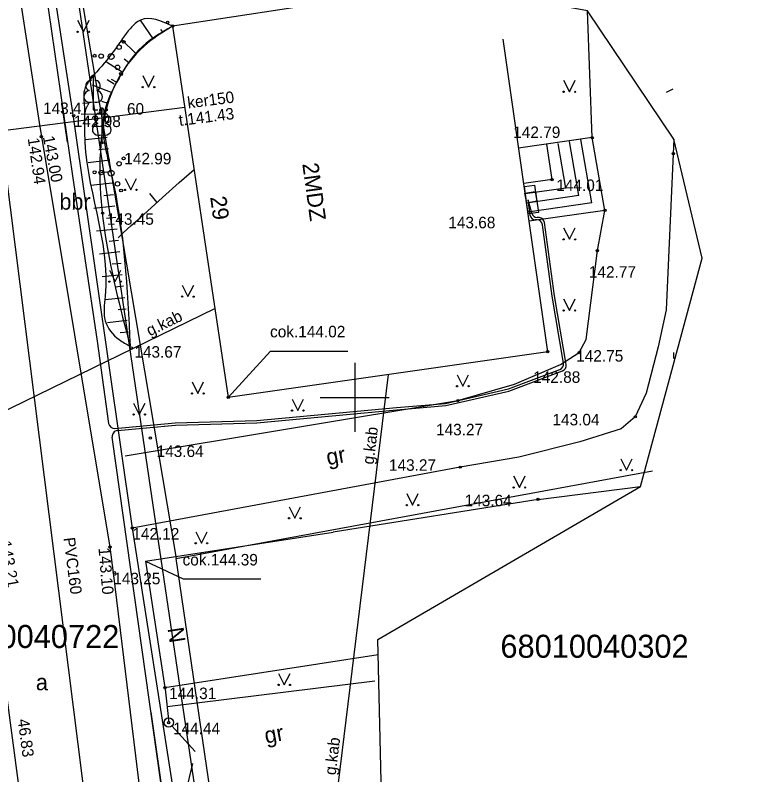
# Model space of a CAD drawing. Extents: x 728710 to 728960, y 272811 to 273475.
# Drawn here: x 728835.24 to 728867.91, y 272983.61 to 273016.6 of the extents above; entities that cross this region are included whole.
import ezdxf

# ---------------------------------------------------------------- set-up
doc = ezdxf.new("R2010")
doc.units = 0
for name, color, linetype in [('Level 10', 7, 'Continuous'), ('Level 12', 7, 'Continuous'), ('Level 15', 7, 'Continuous'), ('Level 17', 7, 'Continuous'), ('Level 22', 7, 'Continuous'), ('Level 23', 7, 'Continuous'), ('Level 3', 7, 'Continuous'), ('Level 30', 7, 'Continuous'), ('Level 34', 7, 'Continuous'), ('Level 36', 7, 'Continuous'), ('Level 4', 7, 'Continuous'), ('Level 43', 7, 'Continuous'), ('Level 48', 7, 'Continuous'), ('Level 50', 7, 'Continuous'), ('Level 52', 7, 'Continuous'), ('Level 55', 7, 'Continuous'), ('Level 57', 7, 'Continuous'), ('Level 58', 7, 'Continuous'), ('Level 59', 7, 'Continuous'), ('Level 6', 7, 'Continuous'), ('Level 60', 7, 'Continuous'), ('Level 62', 7, 'Continuous'), ('Level 9', 7, 'Continuous'), ('RAMI_UZMR_####_####_#', 7, 'Continuous'), ('RELJ_HORZ_RESN_####_#', 7, 'Continuous'), ('RELJ_NOGA_####_####_#', 7, 'Continuous'), ('ROBZ_ELEM_####_####_#', 7, 'Continuous'), ('ROBZ_KADS_####_TKST_#', 7, 'Continuous'), ('ROBZ_UZMR_####_####_#', 7, 'Continuous'), ('SAKT_VADV_PKAB_TKST_#', 7, 'Continuous'), ('TERT_ELEM_####_####_#', 7, 'Continuous'), ('TERT_KONT_####_####_#', 7, 'Continuous')]:
    doc.layers.add(name, color=color, linetype=linetype)

msp = doc.modelspace()

# ---------------------------------------------------------------- linework, layer by layer
at = {"layer": 'Level 10'}
for p, q in [((728850, 273001.5), (728850, 273000)), ((728848.5, 273000), (728850, 273000)), ((728850, 273000), (728850, 272998.5)), ((728850, 273000), (728851.5, 273000))]:
    msp.add_line(p, q, dxfattribs=at)
at = {"layer": 'Level 12'}
for p, q in [((728841.255, 273015.561), (728840.69, 273016.383)), ((728841.667, 273015.844), (728841.575, 273015.977)), ((728842.079, 273016.127), (728842.073, 273016.135)), ((728840.483, 273014.929), (728839.87, 273015.531)), ((728839.891, 273014.126), (728839.209, 273014.555)), ((728840.169, 273014.541), (728839.976, 273014.681)), ((728839.449, 273013.23), (728838.595, 273013.564)), ((728839.537, 273013.602), (728839.232, 273013.785)), ((728839.648, 273013.689), (728839.424, 273013.81)), ((728839.278, 273012.761), (728839.004, 273012.853)), ((728839.138, 273012.282), (728838.105, 273012.297)), ((728839.186, 273011.785), (728838.823, 273011.745)), ((728839.24, 273011.288), (728838.294, 273011.184)), ((728839.295, 273010.791), (728838.879, 273010.745)), ((728839.349, 273010.294), (728838.413, 273010.191)), ((728839.404, 273009.797), (728838.978, 273009.75)), ((728839.458, 273009.3), (728838.535, 273009.198)), ((728839.513, 273008.803), (728839.091, 273008.756)), ((728839.567, 273008.306), (728838.657, 273008.206)), ((728839.622, 273007.809), (728839.208, 273007.763)), ((728839.677, 273007.312), (728838.779, 273007.213)), ((728839.731, 273006.815), (728839.33, 273006.771)), ((728839.786, 273006.318), (728838.901, 273006.221)), ((728839.84, 273005.821), (728839.456, 273005.779)), ((728839.895, 273005.324), (728839.024, 273005.228)), ((728839.949, 273004.827), (728839.583, 273004.786)), ((728840.004, 273004.33), (728839.148, 273004.236)), ((728840.059, 273003.833), (728839.712, 273003.795)), ((728840.113, 273003.336), (728839.26, 273003.242)), ((728840.168, 273002.839), (728839.809, 273002.799))]:
    msp.add_line(p, q, dxfattribs=at)
for points in [[(728842.079, 273016.127), (728841.005, 273015.39), (728839.835, 273014.036), (728839.213, 273012.565), (728839.138, 273012.222), (728840.235, 273002.225)], [(728842.079, 273016.127), (728840.608, 273015.086), (728839.754, 273013.865), (728839.103, 273012.318), (728839.41, 273009.739), (728840.235, 273002.225)]]:
    msp.add_spline(points, degree=3, dxfattribs=at)
at = {"layer": 'Level 15'}
for points in [[(728857.538, 273007.967), (728857.372, 273009.155), (728857.818, 273009.218), (728857.984, 273008.029)], [(728857.913, 273008.514), (728857.472, 273008.438), (728857.398, 273008.872), (728857.838, 273008.947)]]:
    msp.add_lwpolyline(points, close=True, dxfattribs=at)
at = {"layer": 'Level 17'}
msp.add_lwpolyline([(728832.551, 273004.399), (728838.736, 272957.979), (728838.743, 272957.939)], dxfattribs=at)
at = {"layer": 'Level 22'}
msp.add_line((728863.549, 273013.261), (728863.834, 273013.405), dxfattribs=at)
at = {"layer": 'Level 23'}
for points in [[(728833.694, 273018.747), (728834.604, 273011.578), (728842.609, 273012.599)], [(728834.604, 273011.578), (728838.604, 272979.894), (728842.796, 272980.305)]]:
    msp.add_lwpolyline(points, dxfattribs=at)
at = {"layer": 'Level 3'}
for p, q in [((728848.736, 273017.127), (728842.079, 273016.127)), ((728842.079, 273016.127), (728844.502, 272999.999)), ((728858.386, 273001.984), (728856.446, 273015.549)), ((728858.386, 273001.984), (728844.502, 272999.999)), ((728857.964, 272995.572), (728862.411, 272996.126)), ((728857.964, 272995.572), (728849.058, 272994.15)), ((728840.899, 272992.882), (728849.058, 272994.15)), ((728840.899, 272992.882), (728841.751, 272987.4)), ((728841.751, 272987.4), (728851.018, 272988.84))]:
    msp.add_line(p, q, dxfattribs=at)
at = {"layer": 'Level 30'}
msp.add_lwpolyline([(728839.718, 273006.933), (728839.931, 273007.144), (728840.284, 273007.459), (728840.668, 273007.801), (728841.166, 273008.25), (728841.783, 273008.806), (728842.368, 273009.335), (728843.016, 273009.894)], dxfattribs=at)
at = {"layer": 'Level 34'}
msp.add_spline([(728842.079, 273016.127), (728840.69, 273016.383), (728840.248, 273016.022), (728839.597, 273015.138), (728838.783, 273014.138), (728838.249, 273013.347), (728838.249, 273012.603), (728838.249, 273011.53), (728839.155, 273004.392), (728839.155, 273003.319), (728839.76, 273002.508), (728840.235, 273002.225)], degree=3, dxfattribs=at)
at = {"layer": 'Level 36'}
for points in [[(728837.52, 273011.078), (728837.272, 273012.779)], [(728841.143, 272986.336), (728841.784, 272981.767)]]:
    msp.add_lwpolyline(points, dxfattribs=at)
at = {"layer": 'Level 4'}
for points in [[(728845.654, 273100.85), (728832.719, 273098.413), (728826.071, 273097.316), (728825.017, 273097.001), (728824.765, 273096.832), (728824.532, 273096.455), (728824.532, 273096.455), (728826.161, 273084.877), (728827.437, 273076.575), (728829.749, 273059.3), (728831.728, 273043.761), (728834.021, 273027.538), (728834.782, 273021.709), (728836.279, 273011.943), (728839.357, 272993.501), (728839.499, 272992.383), (728841.21, 272978.381), (728843.301, 272966.86), (728843.797, 272965.94)], [(728845.919, 273099.374), (728832.98, 273096.936), (728826.409, 273095.852), (728826.143, 273095.772), (728827.647, 273085.083), (728828.941, 273076.709), (728831.314, 273059.418), (728833.202, 273044.226), (728835.526, 273027.512), (728836.266, 273021.924), (728837.76, 273012.18), (728840.331, 272994.327), (728840.331, 272994.327), (728840.331, 272994.327), (728842.687, 272979.229), (728844.615, 272968.066)], [(728860.318, 273011.281), (728860.116, 273016.786)], [(728863.87, 273011.218), (728863.843, 273010.58), (728863.54, 273003.798), (728863.192, 273002.193), (728862.671, 273000.178), (728862.188, 272999.155), (728861.581, 272998.637), (728859.78, 272998.068), (728857.126, 272997.404), (728854.582, 272996.969), (728840.331, 272994.327)], [(728840.018, 272997.464), (728854.479, 272999.863), (728856.948, 273000.575), (728858.939, 273001.429), (728859.754, 273001.942), (728860.053, 273002.519), (728860.542, 273006.375), (728860.872, 273008.119)], [(728841.841, 272986.573), (728850.869, 272987.688)]]:
    msp.add_lwpolyline(points, dxfattribs=at)
at = {"layer": 'Level 43'}
msp.add_line((728841.758, 272987.334), (728841.916, 272985.877), dxfattribs=at)
msp.add_circle((728841.916, 272985.877), 0.202, dxfattribs=at)
at = {"layer": 'Level 48'}
for centre in [(728841.872, 273016.288), (728842.079, 273016.127), (728837.787, 273012.238), (728839.207, 273012.487), (728836.383, 273011.317), (728860.318, 273011.281), (728839.003, 273011.06), (728863.843, 273010.58), (728858.573, 273009.46), (728839.038, 273007.999), (728860.872, 273008.119), (728860.542, 273006.375), (728840.292, 273002.148), (728858.386, 273001.984), (728859.754, 273001.942), (728844.502, 272999.999), (728854.479, 272999.863), (728862.188, 272999.155), (728841.12, 272998.233), (728854.582, 272996.969), (728857.964, 272995.572), (728840.331, 272994.327), (728839.357, 272993.501), (728839.556, 272992.384), (728841.751, 272987.4), (728841.915, 272985.874)]:
    msp.add_circle(centre, 0.05, dxfattribs=at)
at = {"layer": 'Level 52'}
for p, q in [((728842.05, 272985.731), (728843.066, 272984.616)), ((728842.552, 272982.431), (728842.963, 272984.1))]:
    msp.add_line(p, q, dxfattribs=at)
msp.add_circle((728841.916, 272985.88), 0.2, dxfattribs=at)
at = {"layer": 'Level 6'}
msp.add_line((728841.411, 273008.469), (728841.09, 273008.853), dxfattribs=at)
at = {"layer": 'Level 9'}
for p, q in [((728860.318, 273011.281), (728857.122, 273010.824)), ((728860.872, 273008.119), (728860.318, 273011.281)), ((728858.573, 273009.46), (728858.353, 273011)), ((728859.179, 273009.089), (728858.841, 273011.022)), ((728859.743, 273008.766), (728859.333, 273011.108)), ((728860.308, 273008.442), (728859.826, 273011.195)), ((728858.573, 273009.46), (728857.342, 273009.284)), ((728859.179, 273009.089), (728857.406, 273008.836)), ((728859.743, 273008.766), (728857.463, 273008.44)), ((728860.308, 273008.442), (728857.519, 273008.044)), ((728860.872, 273008.119), (728857.576, 273007.648))]:
    msp.add_line(p, q, dxfattribs=at)
for points in [[(728844.502, 272999.999), (728846.341, 273002.013), (728849.693, 273002.013)], [(728840.899, 272992.882), (728842.542, 272992.119), (728845.924, 272992.119)]]:
    msp.add_lwpolyline(points, dxfattribs=at)
at = {"layer": 'RAMI_UZMR_####_####_#'}
msp.add_line((728826.315, 272995.279), (728843.922, 273003.86), dxfattribs=at)
for points in [[(728862.157, 272893.095), (728861.3, 272900.225), (728860.555, 272913.018), (728859.353, 272922.664), (728857.836, 272933.151), (728857.298, 272939.138), (728865.025, 272943.82), (728867.908, 272945.567), (728865.999, 272958.94), (728863.367, 272971.714), (728860.682, 272977.116), (728851.003, 272976.08), (728851.179, 272982.093), (728851.003, 272989.484), (728862.411, 272996.126), (728865.099, 273006.046), (728863.87, 273011.218), (728860.116, 273016.786), (728848.126, 273018.981), (728842.745, 273067.512)], [(728851.444, 273000.991), (728849.094, 272981.726)]]:
    msp.add_lwpolyline(points, dxfattribs=at)
at = {"layer": 'RELJ_HORZ_RESN_####_#'}
msp.add_line((728863.872, 273001.695), (728863.872, 273001.945), dxfattribs=at)
at = {"layer": 'ROBZ_ELEM_####_####_#'}
msp.add_lwpolyline([(728827.017, 273094.024), (728832.315, 273055.38), (728845.254, 272968.134)], dxfattribs=at)
at = {"layer": 'ROBZ_UZMR_####_####_#'}
for p, q in [((728837.586, 273020.598), (728842.238, 272993.006)), ((728842.238, 272993.006), (728862.944, 272996.808)), ((728844.454, 272977.889), (728842.238, 272993.006))]:
    msp.add_line(p, q, dxfattribs=at)
at = {"layer": 'TERT_ELEM_####_####_#'}
for p, q in [((728857.616, 273007.897), (728857.532, 273008.574)), ((728857.927, 273007.71), (728857.845, 273007.714))]:
    msp.add_line(p, q, dxfattribs=at)
for points in [[(728832.465, 273047.568), (728833.163, 273041.758), (728834, 273035.77), (728836.422, 273018.61), (728837.731, 273009.628), (728838.803, 273002.448), (728839.303, 272998.864)], [(728857.693, 273007.993), (728857.532, 273008.574)], [(728858.015, 273007.805), (728857.922, 273007.81)], [(728859.074, 273001.488), (728858.586, 273004.394), (728858.162, 273007.494)], [(728859.186, 273001.423), (728858.684, 273004.41), (728858.25, 273007.589)], [(728851.818, 272999.558), (728853.937, 272999.74), (728856.674, 273000.364), (728858.916, 273001.213)], [(728851.827, 272999.459), (728853.953, 272999.642), (728856.702, 273000.268), (728859.028, 273001.148)], [(728839.574, 272998.65), (728842.201, 272998.899), (728845.743, 272998.995), (728851.818, 272999.558)], [(728839.686, 272998.56), (728842.207, 272998.799), (728845.749, 272998.895), (728851.827, 272999.459)], [(728842.049, 272979.899), (728839.462, 272998.277)]]:
    msp.add_lwpolyline(points, dxfattribs=at)
for centre, start, end in [((728857.934, 273008.06), 195.4942, 267.1075), ((728857.857, 273007.963), 195.4942, 267.1075), ((728857.914, 273007.46), 7.7797, 87.1075), ((728858.002, 273007.556), 7.7797, 87.1075), ((728858.827, 273001.446), 290.7283, 9.5361), ((728858.94, 273001.382), 290.7283, 9.5361), ((728839.551, 272998.899), 187.9435, 275.411), ((728839.709, 272998.311), 95.411, 188.0136)]:
    msp.add_arc(centre, 0.25, start, end, dxfattribs=at)
at = {"layer": 'TERT_KONT_####_####_#'}
for p, q in [((728837.956, 273016.374), (728838.206, 273015.874)), ((728838.206, 273015.874), (728838.456, 273016.374)), ((728840.786, 273013.972), (728841.036, 273013.472)), ((728841.036, 273013.472), (728841.286, 273013.972)), ((728859.078, 273013.771), (728859.328, 273013.271)), ((728859.328, 273013.271), (728859.578, 273013.771)), ((728838.627, 273012.834), (728838.627, 273012.487)), ((728838.627, 273012.487), (728838.827, 273012.487)), ((728839.003, 273011.407), (728839.003, 273011.06)), ((728839.003, 273011.06), (728839.203, 273011.06)), ((728840.014, 273009.509), (728840.264, 273009.009)), ((728840.264, 273009.009), (728840.514, 273009.509)), ((728859.078, 273007.364), (728859.328, 273006.864)), ((728859.328, 273006.864), (728859.578, 273007.364)), ((728839.335, 273005.526), (728839.585, 273005.026)), ((728839.585, 273005.026), (728839.835, 273005.526)), ((728842.501, 273004.875), (728842.751, 273004.375)), ((728842.751, 273004.375), (728843.001, 273004.875)), ((728859.078, 273004.275), (728859.328, 273003.775)), ((728859.328, 273003.775), (728859.578, 273004.275)), ((728842.929, 273000.671), (728843.179, 273000.171)), ((728843.179, 273000.171), (728843.429, 273000.671)), ((728854.447, 273000.985), (728854.697, 273000.485)), ((728854.697, 273000.485), (728854.947, 273000.985)), ((728840.386, 272999.755), (728840.636, 272999.255)), ((728840.636, 272999.255), (728840.886, 272999.755)), ((728847.274, 272999.927), (728847.524, 272999.427)), ((728847.524, 272999.427), (728847.774, 272999.927)), ((728861.557, 272997.338), (728861.807, 272996.838)), ((728861.807, 272996.838), (728862.057, 272997.338)), ((728856.905, 272996.587), (728857.155, 272996.087)), ((728857.155, 272996.087), (728857.405, 272996.587)), ((728852.261, 272995.822), (728852.511, 272995.322)), ((728852.511, 272995.322), (728852.761, 272995.822)), ((728847.145, 272995.25), (728847.395, 272994.75)), ((728847.395, 272994.75), (728847.645, 272995.25)), ((728843.087, 272994.163), (728843.337, 272993.663)), ((728843.337, 272993.663), (728843.587, 272994.163)), ((728846.688, 272988.013), (728846.938, 272987.513)), ((728846.938, 272987.513), (728847.188, 272988.013))]:
    msp.add_line(p, q, dxfattribs=at)
for points in [[(728838.627, 273013.987), (728838.627, 273012.834)], [(728838.717, 273013.754), (728838.716, 273013.755)], [(728839.003, 273012.56), (728839.003, 273011.407)], [(728839.092, 273012.327), (728839.091, 273012.328)]]:
    msp.add_lwpolyline(points, dxfattribs=at)
for centre, radius in [((728837.956, 273015.874), 0.028), ((728838.456, 273015.874), 0.0263), ((728839.758, 273015.207), 0.096), ((728839.954, 273015.439), 0.064), ((728838.692, 273014.834), 0.064), ((728838.976, 273014.82), 0.096), ((728839.41, 273014.8), 0.128), ((728839.687, 273014.333), 0.096), ((728839.844, 273014.044), 0.064), ((728840.785, 273013.471), 0.028), ((728841.285, 273013.471), 0.0263), ((728859.077, 273013.271), 0.028), ((728859.577, 273013.271), 0.0263), ((728839.758, 273010.147), 0.096), ((728839.954, 273010.378), 0.064), ((728838.692, 273009.773), 0.064), ((728838.976, 273009.76), 0.096), ((728839.41, 273009.739), 0.128), ((728839.687, 273009.272), 0.096), ((728839.844, 273008.983), 0.064), ((728840.014, 273009.009), 0.028), ((728840.514, 273009.009), 0.0263), ((728859.077, 273006.863), 0.028), ((728859.577, 273006.863), 0.0263), ((728839.334, 273005.025), 0.028), ((728839.834, 273005.025), 0.0263), ((728842.5, 273004.375), 0.028), ((728843, 273004.375), 0.0263), ((728859.077, 273003.774), 0.028), ((728859.577, 273003.774), 0.0263), ((728854.447, 273000.485), 0.028), ((728854.947, 273000.485), 0.0263), ((728842.929, 273000.17), 0.028), ((728843.429, 273000.17), 0.0263), ((728847.273, 272999.426), 0.028), ((728847.773, 272999.426), 0.0263), ((728840.385, 272999.255), 0.028), ((728840.885, 272999.255), 0.0263), ((728861.557, 272996.838), 0.028), ((728862.057, 272996.838), 0.0263), ((728856.905, 272996.087), 0.028), ((728857.405, 272996.087), 0.0263), ((728852.261, 272995.322), 0.028), ((728852.761, 272995.322), 0.0263), ((728847.145, 272994.75), 0.028), ((728847.645, 272994.75), 0.0263), ((728843.086, 272993.663), 0.028), ((728843.586, 272993.663), 0.0263), ((728846.687, 272987.513), 0.028), ((728847.187, 272987.513), 0.0263)]:
    msp.add_circle(centre, radius, dxfattribs=at)
for centre, major_axis, ratio, start_param, end_param in [((728838.627, 273013.837), (0, -0.15), 0.707107, 3.14537, 5.287485), ((728838.627, 273013.837), (0, -0.15), 0.707107, 0.995701, 3.137816), ((728838.499, 273013.542), (-0.039, -0.212), 0.861323, 3.141593, 6.283185), ((728838.755, 273013.542), (0.039, -0.212), 0.861323, 0, 3.141593), ((728838.538, 273013.08), (0.307, 0.095), 0.814445, 1.570796, 4.752015), ((728838.717, 273013.08), (-0.307, 0.095), 0.814445, 1.531171, 4.712389), ((728839.003, 273012.41), (0, -0.15), 0.707107, 3.14537, 5.287485), ((728839.003, 273012.41), (0, -0.15), 0.707107, 0.995701, 3.137816), ((728838.875, 273012.115), (-0.039, -0.212), 0.861323, 3.141593, 6.283185), ((728839.131, 273012.115), (0.039, -0.212), 0.861323, 0, 3.141593), ((728838.913, 273011.653), (0.307, 0.095), 0.814445, 1.570796, 4.752015), ((728839.092, 273011.653), (-0.307, 0.095), 0.814445, 1.531171, 4.712389)]:
    msp.add_ellipse(centre, major_axis=major_axis, ratio=ratio, start_param=start_param, end_param=end_param, dxfattribs=at)

# ---------------------------------------------------------------- texts
at = {"layer": 'Level 50'}
for s, p in [('cok.144.02', (728846.318, 273002.606)), ('cok.144.39', (728842.516, 272992.701))]:
    msp.add_text(s, height=0.5, dxfattribs=at).set_placement(p)
at = {"layer": 'Level 55'}
msp.add_text('46.83', height=0.5, rotation=277.5889, dxfattribs=at).set_placement((728835.347, 272986.007))
at = {"layer": 'Level 57'}
for s, p in [(' 143.47', (728836.265, 273012.303)), ('142.98', (728837.787, 273011.738)), (' 142.79', (728856.702, 273011.263)), (' 142.99', (728839.797, 273010.119)), (' 144.01', (728858.573, 273008.96)), (' 143.45', (728839.037, 273007.496)), (' 143.68', (728853.879, 273007.344)), (' 142.77', (728859.99, 273005.198)), (' 143.67', (728840.235, 273001.725)), (' 142.75', (728859.439, 273001.553)), (' 142.88', (728857.57, 273000.631)), (' 143.04', (728858.406, 272998.785)), (' 143.27', (728853.345, 272998.352)), (' 143.64', (728841.202, 272997.412)), (' 143.27', (728851.3, 272996.812)), (' 143.64', (728854.589, 272995.272)), ('142.12', (728840.331, 272993.827)), ('143.25', (728839.506, 272991.884)), (' 144.31', (728841.749, 272986.897)), (' 144.44', (728841.915, 272985.374))]:
    msp.add_text(s, height=0.5, dxfattribs=at).set_placement(p)
for s, rotation, p in [('142.94', 278.2941, (728835.784, 273011.245)), ('143.00', 280.8901, (728836.439, 273011.314)), ('143.21', 280.1558, (728834.562, 272993.731)), ('143.10', 274.815, (728838.859, 272993.459))]:
    msp.add_text(s, height=0.5, rotation=rotation, dxfattribs=at).set_placement(p)
at = {"layer": 'Level 58'}
for s, p in [('bbr', (728837.164, 273008.152)), ('a', (728836.14, 272987.281))]:
    msp.add_text(s, height=0.7, dxfattribs=at).set_placement(p)
for p in [(728848.829, 272997.048), (728846.143, 272984.964)]:
    msp.add_text('gr', height=0.7, rotation=10.5893, dxfattribs=at).set_placement(p)
at = {"layer": 'Level 59'}
for s, rotation, p in [('2MDZ', 277.781, (728847.717, 273010.142)), ('N', 278.834, (728841.858, 272989.964))]:
    msp.add_text(s, height=0.7, rotation=rotation, dxfattribs=at).set_placement(p)
at = {"layer": 'Level 60'}
for s, rotation, p in [('ker150', 7.271, (728842.756, 273012.547)), ('t.141.43', 7.271, (728842.385, 273011.783)), ('PVC160', 277.195, (728837.341, 272993.893))]:
    msp.add_text(s, height=0.5, rotation=rotation, dxfattribs=at).set_placement(p)
at = {"layer": 'Level 62'}
msp.add_text('29', height=0.7, rotation=277.781, dxfattribs=at).set_placement((728843.715, 273008.698))
at = {"layer": 'RELJ_NOGA_####_####_#'}
msp.add_text('60', height=0.5, dxfattribs=at).set_placement((728840.1, 273012.28))
at = {"layer": 'ROBZ_KADS_####_TKST_#'}
for s, p in [('68010040722', (728831.585, 272989.116)), ('68010040302', (728856.33, 272988.692))]:
    msp.add_text(s, height=1, dxfattribs=at).set_placement(p)
at = {"layer": 'SAKT_VADV_PKAB_TKST_#'}
for rotation, p in [(25.9852, (728841.09, 273002.647)), (83.046, (728850.815, 272997.069)), (83.046, (728849.17, 272983.582))]:
    msp.add_text('g.kab', height=0.5, rotation=rotation, dxfattribs=at).set_placement(p)

doc.saveas('drawing.dxf')
